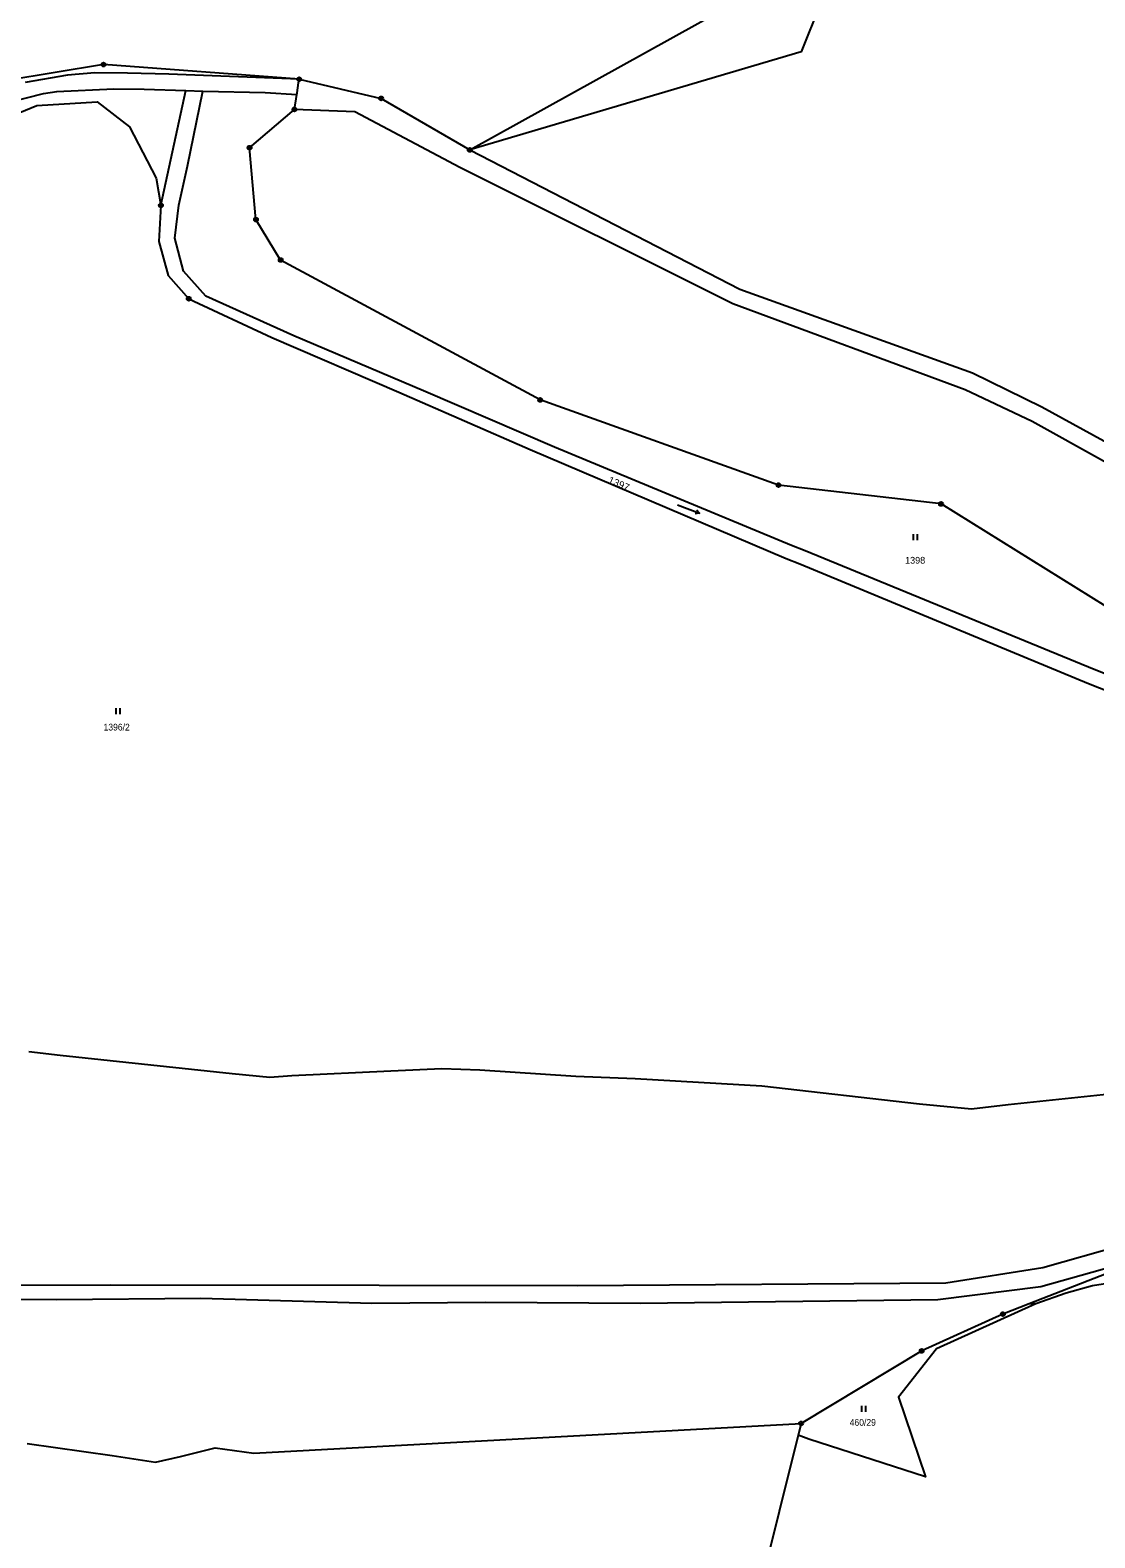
# Model space of a CAD drawing. Extents: x -872229 to -869198, y -1075981 to -1074329.
# Drawn here: x -870040 to -869771.9, y -1075317.7 to -1074938.2 of the extents above; entities that cross this region are included whole.
import ezdxf

# ---------------------------------------------------------------- set-up
doc = ezdxf.new("R2010")
doc.units = 0
doc.header["$LTSCALE"] = 0.68
for name, color, linetype, lineweight in [('1', 7, 'Continuous', 25), ('3', 7, 'Continuous', 25), ('8', 7, 'Continuous', 25)]:
    doc.layers.add(name, color=color, linetype=linetype, lineweight=lineweight)
doc.layers.add('2', color=7, linetype='Continuous')

msp = doc.modelspace()

# ---------------------------------------------------------------- linework, layer by layer
at = {"layer": '1'}
for p, q in [((-870000.81, -1074953.44), (-869996.55, -1074953.58)), ((-869973.47, -1074958.19), (-869972.88, -1074954.43)), ((-869786.75, -1075258.83), (-869788.46, -1075258.83))]:
    msp.add_line(p, q, dxfattribs=at)
for points in [[(-869929.31, -1074968.38), (-869859.5, -1074929.56), (-869836.07, -1074859.72), (-869814.43, -1074830.62), (-869841.11, -1074822.59), (-869856.86, -1074756.63), (-869872.29, -1074734.28)], [(-869776.86, -1074851.73), (-869795.77, -1074853.27), (-869831.49, -1074907.84), (-869845.83, -1074943.67), (-869929.31, -1074968.38)], [(-869972.29, -1074950.57), (-870021.54, -1074946.89), (-870070.32, -1074954.92), (-870080.13, -1074961.97), (-870086.48, -1074985.27), (-870095.97, -1074990.9), (-870107.93, -1074988.38), (-870115.36, -1074981.96)], [(-869972.29, -1074950.57), (-870005.11, -1074949.31), (-870015.47, -1074949.04), (-870023.75, -1074949), (-870030.59, -1074949.58), (-870041.3, -1074951.38)], [(-870192.71, -1075015.36), (-870177.13, -1075014.56), (-870131.91, -1075008.73), (-870095.14, -1075003.44), (-870085.27, -1074997.72), (-870068.68, -1074975.81), (-870058.23, -1074965.32), (-870038.32, -1074957.19), (-870023.13, -1074956.23), (-870015.04, -1074962.59), (-870008.3, -1074975.45), (-870007.09, -1074982.34), (-870000.81, -1074953.44)], [(-870048.94, -1074957.25), (-870036.64, -1074954.16), (-870033.32, -1074953.66), (-870018.94, -1074952.97), (-870011.33, -1074953.07), (-870000.81, -1074953.44)], [(-869650.14, -1075156.59), (-869663.85, -1075147.72), (-869682.43, -1075136.12), (-869690.84, -1075131.53), (-869772.1, -1075099.13), (-869844.86, -1075069.32), (-869848.3, -1075067.94), (-869907.96, -1075043.15), (-869940.96, -1075028.98), (-869973.59, -1075015.13), (-869995.78, -1075005.14), (-870001.42, -1074998.91), (-870003.58, -1074990.56), (-870002.58, -1074982.27), (-870000.39, -1074972.48), (-869996.55, -1074953.58)], [(-869996.55, -1074953.58), (-869980.83, -1074953.94), (-869972.88, -1074954.43)], [(-869972.88, -1074954.43), (-869972.82, -1074954.01), (-869972.43, -1074951.5), (-869972.29, -1074950.57)], [(-869972.29, -1074950.57), (-869951.64, -1074955.4), (-869929.31, -1074968.38)], [(-869646.48, -1075133.71), (-869717.21, -1075097.82), (-869761.54, -1075087.98), (-869810.64, -1075057.49), (-869851.57, -1075052.75), (-869911.59, -1075031.3), (-869976.94, -1074996.08), (-869983.15, -1074985.9), (-869984.78, -1074967.82), (-869973.47, -1074958.19)], [(-869479.66, -1075070.06), (-869480.79, -1075070.33), (-869510.31, -1075083.29), (-869563.58, -1075099.14), (-869607.33, -1075104.27), (-869641.09, -1075105.05), (-869657.9, -1075102.95), (-869677.61, -1075097.87), (-869787.66, -1075036.73), (-869804.59, -1075028.78), (-869863.04, -1075007.07), (-869931.86, -1074972.77), (-869958.29, -1074958.82), (-869973.47, -1074958.19)], [(-869929.31, -1074968.38), (-869861.33, -1075003.43), (-869802.73, -1075024.51), (-869785.27, -1075033.02), (-869675.06, -1075093.42), (-869657.01, -1075098.88), (-869640.84, -1075100.95), (-869607.45, -1075100.23), (-869563.99, -1075095.38), (-869511.48, -1075079.68), (-869481.91, -1075066.7), (-869467.98, -1075063.1), (-869463.59, -1075063.5)], [(-870007.09, -1074982.34), (-870007.65, -1074991.46), (-870005.25, -1074999.97), (-870000.07, -1075005.82), (-869979.18, -1075015.56), (-869947.14, -1075029.34), (-869914.15, -1075043.78), (-869849.68, -1075071.21), (-869846.22, -1075072.58), (-869773.51, -1075102.64), (-869692.27, -1075134.64), (-869683.71, -1075138.39), (-869669.29, -1075147.62), (-869665.53, -1075150.2), (-869650.68, -1075159.97)], [(-869656.67, -1075197.48), (-869676.11, -1075198.92), (-869705.7, -1075200.11), (-869719.96, -1075200.44), (-869741.96, -1075203.08), (-869769.79, -1075206.17), (-869793.73, -1075208.74), (-869802.97, -1075209.8), (-869816.06, -1075208.55), (-869855.81, -1075204.07), (-869887.65, -1075202.22), (-869902.63, -1075201.56), (-869926.76, -1075200.04), (-869936.33, -1075199.65), (-869949.18, -1075200.24), (-869974.1, -1075201.42), (-869979.65, -1075201.82), (-869989.18, -1075200.96), (-870032.43, -1075196.35), (-870040.36, -1075195.42)], [(-870385.12, -1075316.07), (-870355.23, -1075301.89), (-870314.21, -1075282.93), (-870280.58, -1075266.36), (-870265.86, -1075261.9), (-870249.15, -1075258.69), (-870230, -1075254.57), (-870219.5, -1075254.87), (-870207.6, -1075253.65), (-870190, -1075251.81), (-870178.96, -1075255.5), (-870167.23, -1075255.17), (-870141.46, -1075254.46), (-870092.41, -1075254.3), (-870019.81, -1075254.06), (-869952.16, -1075254.08), (-869902.23, -1075254.21), (-869809.43, -1075253.56), (-869784.98, -1075249.67), (-869765.49, -1075244.15), (-869696.7, -1075225.43), (-869659.27, -1075213.75)], [(-870086.74, -1075257.68), (-870033.35, -1075257.7), (-869997.08, -1075257.38), (-869953.96, -1075258.61), (-869925.38, -1075258.43), (-869886.31, -1075258.63), (-869811.48, -1075257.76), (-869785.54, -1075254.45), (-869749.68, -1075244.36), (-869718.38, -1075235.81), (-869677.56, -1075222.96), (-869659.87, -1075217.53)], [(-869709.56, -1075239.45), (-869765.65, -1075249.96), (-869788.46, -1075258.83)], [(-869684.1, -1075246.72), (-869694.41, -1075248.14), (-869706.94, -1075248.13), (-869726.28, -1075244.45), (-869746.39, -1075250.29), (-869772.5, -1075254.32), (-869779.17, -1075256.14), (-869786.75, -1075258.83)], [(-869786.75, -1075258.83), (-869811.82, -1075270.12), (-869821.36, -1075282.34), (-869814.57, -1075302.35), (-869843.97, -1075292.89), (-869846.6, -1075291.84), (-869856.2, -1075330.32)], [(-869788.46, -1075258.83), (-869795.08, -1075261.41), (-869815.52, -1075270.65), (-869845.88, -1075288.92), (-869846.6, -1075291.84)], [(-870040.81, -1075293.97), (-870019.39, -1075297.01), (-870008.45, -1075298.66), (-870002.2, -1075297.21), (-869993.42, -1075295.03), (-869983.72, -1075296.42), (-869845.88, -1075288.92)]]:
    msp.add_lwpolyline(points, dxfattribs=at)
at = {"layer": '3'}
for p, q in [((-869871.436, -1075059.839), (-869872.528, -1075059.957)), ((-869817.551, -1075066.62), (-869817.551, -1075065.12)), ((-869816.55, -1075066.62), (-869816.55, -1075065.12)), ((-870018.391, -1075110.42), (-870018.391, -1075108.92)), ((-870017.39, -1075110.42), (-870017.39, -1075108.92)), ((-869830.621, -1075286.01), (-869830.621, -1075284.51)), ((-869829.62, -1075286.01), (-869829.62, -1075284.51))]:
    msp.add_line(p, q, dxfattribs=at)
msp.add_lwpolyline([(-869877.038, -1075057.689), (-869871.436, -1075059.839), (-869872.169, -1075059.021)], dxfattribs=at)
at = {"layer": '8'}
for centre, radius in [((-870021.54, -1074946.8899), 0.5), ((-870021.54, -1074946.8899), 0.0303), ((-869972.29, -1074950.5699), 0.5), ((-869972.29, -1074950.5699), 0.0303), ((-869973.47, -1074958.1899), 0.5), ((-869951.64, -1074955.3999), 0.5), ((-869951.64, -1074955.3999), 0.0303), ((-869973.47, -1074958.1899), 0.0303), ((-869984.78, -1074967.8199), 0.5), ((-869984.78, -1074967.8199), 0.0303), ((-869929.31, -1074968.3799), 0.5), ((-869929.31, -1074968.3799), 0.0303), ((-870007.09, -1074982.3399), 0.5), ((-870007.09, -1074982.3399), 0.0303), ((-869983.15, -1074985.8999), 0.5), ((-869983.15, -1074985.8999), 0.0303), ((-869976.94, -1074996.0799), 0.5), ((-869976.94, -1074996.0799), 0.0303), ((-870000.07, -1075005.8199), 0.5), ((-870000.07, -1075005.8199), 0.0303), ((-869911.59, -1075031.2999), 0.5), ((-869911.59, -1075031.2999), 0.0303), ((-869851.57, -1075052.7499), 0.5), ((-869851.57, -1075052.7499), 0.0303), ((-869810.64, -1075057.4899), 0.5), ((-869810.64, -1075057.4899), 0.0303), ((-869795.08, -1075261.4099), 0.5), ((-869795.08, -1075261.4099), 0.0303), ((-869815.52, -1075270.6499), 0.5), ((-869815.52, -1075270.6499), 0.0303), ((-869845.88, -1075288.9199), 0.5), ((-869845.88, -1075288.9199), 0.0303)]:
    msp.add_circle(centre, radius, dxfattribs=at)

# ---------------------------------------------------------------- texts
at = {"layer": '2', "width": 1.1}
msp.add_text('1397', height=1.7, rotation=337, dxfattribs=at).set_placement((-869894.632, -1075052.062))
at = {"layer": '2'}
msp.add_text('1398', height=1.7, dxfattribs=at).set_placement((-869819.69, -1075072.51))
at = {"layer": '2', "width": 0.95}
for s, p in [('1396/2', (-870021.54, -1075114.51)), ('460/29', (-869833.65, -1075289.52))]:
    msp.add_text(s, height=1.7, dxfattribs=at).set_placement(p)

doc.saveas('drawing.dxf')
